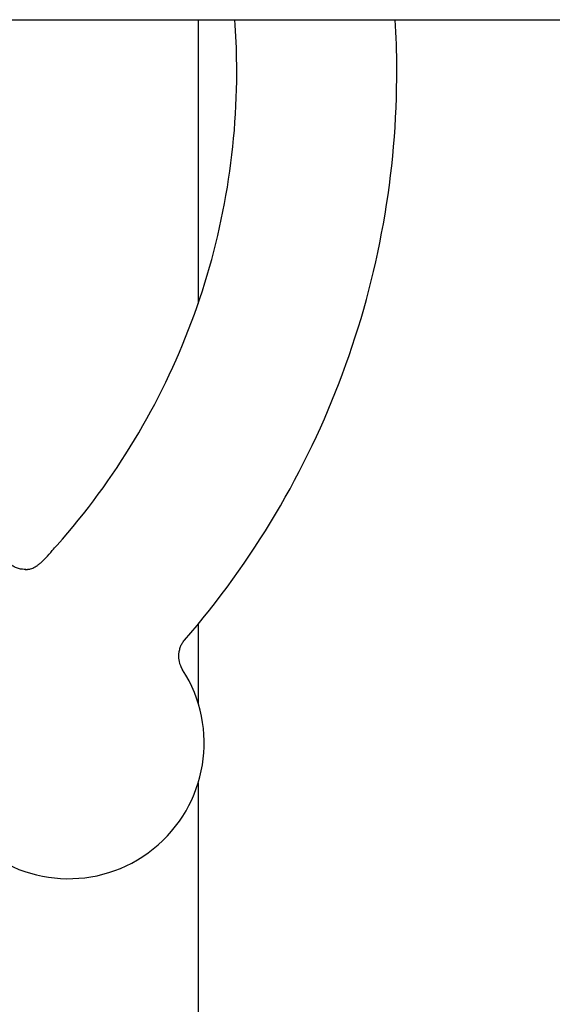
# Model space of a CAD drawing. Header units: inches. Extents: x 24 to 1128, y -58 to 748.
# Tile 487 of 656: x 639.79 to 641.07, y 350.25 to 352.61. Entities that reach past the tile are written whole.
import ezdxf

# ---------------------------------------------------------------- set-up
doc = ezdxf.new("R2010")
doc.units = ezdxf.units.IN
doc.header["$LTSCALE"] = 32
doc.header["$MEASUREMENT"] = 0
doc.layers.add('Visible (ANSI)', color=7, linetype='Continuous', lineweight=30)

msp = doc.modelspace()

# ---------------------------------------------------------------- linework, layer by layer
at = {"layer": 'Visible (ANSI)'}
for p, q in [((621.95163, 352.60867), (657.49113, 352.60867)), ((640.21813, 352.60867), (640.21813, 351.92824)), ((640.21813, 351.15995), (640.21813, 350.97104)), ((640.21813, 350.77891), (640.21813, 338.10867))]:
    msp.add_line(p, q, dxfattribs=at)
msp.add_arc((639.90766, 350.87497), 0.325, 224.62068, 32.74638, dxfattribs=at)
for points, knots in [([(639.8802, 351.34904), (639.94971, 351.42738), (640.01201, 351.51216), (640.12006, 351.69172), (640.16581, 351.7865), (640.23922, 351.98286), (640.26687, 352.08443), (640.30314, 352.29094), (640.31176, 352.39588), (640.31036, 352.53674), (640.30886, 352.57274), (640.30623, 352.60867)], [1.1103155, 1.1103155, 1.1103155, 1.1103155, 1.29450783, 1.29450783, 1.47870016, 1.47870016, 1.66289249, 1.66289249, 1.84708482, 1.84708482, 1.91036878, 1.91036878, 1.91036878, 1.91036878]), ([(640.18569, 351.12166), (640.26722, 351.21555), (640.34029, 351.3168), (640.46717, 351.53078), (640.52098, 351.64349), (640.6076, 351.87676), (640.6404, 351.9973), (640.68396, 352.24233), (640.69471, 352.36681), (640.69411, 352.53042), (640.69286, 352.56958), (640.69051, 352.60867)], [1.12105093, 1.12105093, 1.12105093, 1.12105093, 1.3009772, 1.3009772, 1.48090347, 1.48090347, 1.66082974, 1.66082974, 1.84075601, 1.84075601, 1.89738324, 1.89738324, 1.89738324, 1.89738324]), ([(639.80408, 351.29099), (639.80517, 351.29101), (639.80624, 351.29105), (639.8081, 351.29119), (639.8089, 351.29126), (639.81032, 351.29142), (639.81095, 351.2915), (639.81221, 351.29169), (639.81273, 351.29177), (639.81372, 351.29195), (639.81415, 351.29204), (639.81598, 351.29244), (639.81783, 351.29292), (639.82115, 351.29407), (639.8226, 351.29465), (639.82544, 351.29601), (639.82674, 351.29669), (639.82943, 351.29828), (639.83078, 351.29914), (639.83411, 351.30145), (639.83617, 351.30301), (639.84033, 351.30642), (639.84247, 351.3083), (639.84746, 351.31296), (639.85029, 351.31581), (639.85852, 351.32454), (639.86369, 351.33049), (639.87263, 351.34054), (639.87643, 351.34479), (639.8802, 351.34904)], [0.00314107, 0.00314107, 0.00314107, 0.00314107, 0.01301858, 0.01301858, 0.02121097, 0.02121097, 0.02920172, 0.02920172, 0.04075171, 0.04075171, 0.05647263, 0.05647263, 0.08940203, 0.08940203, 0.11661194, 0.11661194, 0.1362535, 0.1362535, 0.15253555, 0.15253555, 0.17381931, 0.17381931, 0.19549602, 0.19549602, 0.2259975, 0.2259975, 0.28692043, 0.28692043, 0.33021242, 0.33021242, 0.33021242, 0.33021242]), ([(639.80516, 351.29098), (639.80284, 351.29098), (639.80027, 351.29111), (639.79459, 351.29182), (639.79148, 351.29241), (639.78482, 351.29431), (639.78127, 351.29563), (639.77407, 351.2992), (639.77042, 351.30145), (639.76355, 351.30681), (639.76034, 351.30992), (639.75757, 351.31324)], [0, 0, 0, 0, 0.003697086, 0.003697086, 0.007394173, 0.007394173, 0.011091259, 0.011091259, 0.014788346, 0.014788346, 0.018485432, 0.018485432, 0.018485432, 0.018485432]), ([(640.17434, 351.10221), (640.17481, 351.10352), (640.17533, 351.10485), (640.1765, 351.10753), (640.17714, 351.10887), (640.17855, 351.11154), (640.17931, 351.11286), (640.18095, 351.11548), (640.18183, 351.11676), (640.18369, 351.11927), (640.18467, 351.12049), (640.18569, 351.12166)], [0, 0, 0, 0, 0.003075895, 0.003075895, 0.00615179, 0.00615179, 0.009227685, 0.009227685, 0.012303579, 0.012303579, 0.015379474, 0.015379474, 0.015379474, 0.015379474]), ([(640.17434, 351.10221), (640.17403, 351.10132), (640.17366, 351.10022), (640.17288, 351.09736), (640.17245, 351.09561), (640.17169, 351.09104), (640.17133, 351.08822), (640.17123, 351.08085), (640.17146, 351.07626), (640.17402, 351.06482), (640.17645, 351.05785), (640.181, 351.05077)], [6.62554278, 6.62554278, 6.62554278, 6.62554278, 6.64567422, 6.64567422, 6.66580566, 6.66580566, 6.6859371, 6.6859371, 6.70606854, 6.70606854, 6.72619998, 6.72619998, 6.72619998, 6.72619998])]:
    msp.add_open_spline(points, degree=3, knots=knots, dxfattribs=at)

doc.saveas('drawing.dxf')
